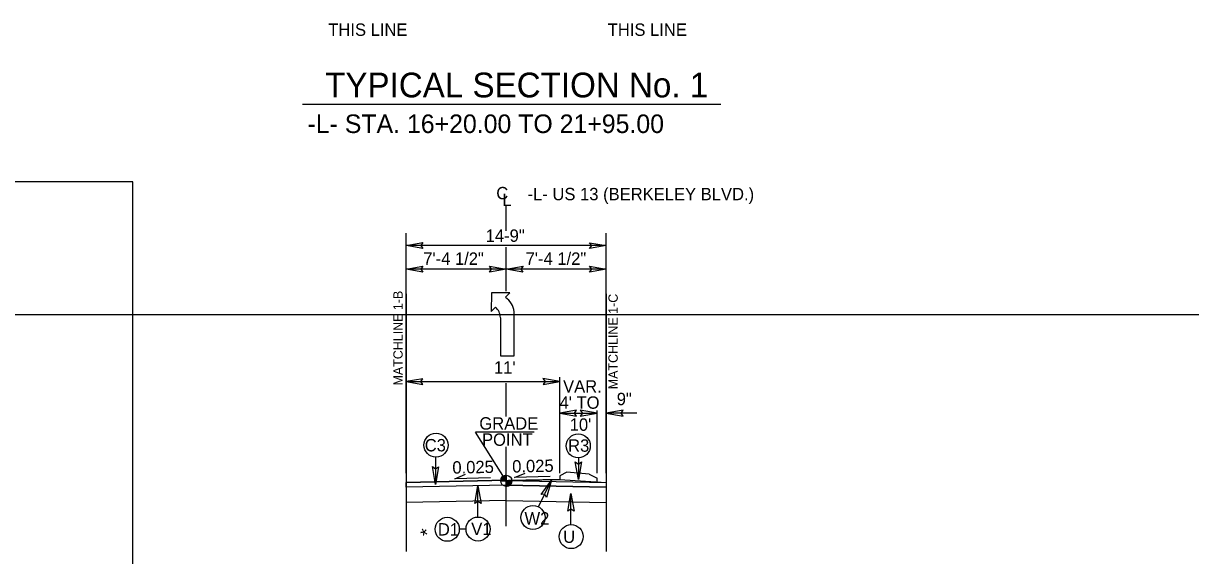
# Model space of a CAD drawing. Extents: x 2320980 to 2456309, y 595047 to 606177.
# Drawn here: x 2455851.6 to 2455976.9, y 597253.7 to 597310.9 of the extents above; entities that cross this region are included whole.
import ezdxf

# ---------------------------------------------------------------- set-up
doc = ezdxf.new("R2010")
doc.units = 0
for name, color, linetype in [('Matchline', 7, 'Continuous'), ('Matchline Text', 7, 'Continuous'), ('Old_Level_1', 7, 'Continuous'), ('Old_Level_11', 7, 'Continuous'), ('Old_Level_2', 7, 'Continuous'), ('Old_Level_20', 7, 'Continuous'), ('Old_Level_21', 7, 'Continuous'), ('Old_Level_3', 7, 'Continuous'), ('Prop Conc 5in Monolithic Keyed In Island', 7, 'Continuous'), ('Prop Dimension Text', 7, 'Continuous'), ('Prop Lane Arrow CELL', 7, 'Continuous'), ('Sheet Cutting Line CELL', 7, 'Continuous'), ('Typical Grade Point Symbol CELL', 7, 'Continuous'), ('Typical ID Circle CELL', 7, 'Continuous'), ('Typical Pavement Slope CELL', 7, 'Continuous'), ('Typical Terminator CELL', 7, 'Continuous')]:
    doc.layers.add(name, color=color, linetype=linetype)

msp = doc.modelspace()

# ---------------------------------------------------------------- linework, layer by layer
at = {"layer": 'Matchline'}
for p, q in [((2455892.69, 597281.82), (2455892.69, 597254.11)), ((2455914.19, 597281.82), (2455914.19, 597254.11))]:
    msp.add_line(p, q, dxfattribs=at)
at = {"layer": 'Old_Level_1'}
for p, q in [((2455906.45, 597266.95), (2455900.16, 597266.95)), ((2455903.44, 597261.72), (2455900.16, 597266.95)), ((2455903.44, 597259.59), (2455892.69, 597259.38)), ((2455903.44, 597259.59), (2455914.19, 597259.38))]:
    msp.add_line(p, q, dxfattribs=at)
at = {"layer": 'Old_Level_11'}
msp.add_lwpolyline([(2455742.1, 597184.08), (2455863.37, 597184.08), (2455863.37, 597293.82), (2455742.1, 597293.82)], close=True, dxfattribs=at)
at = {"layer": 'Old_Level_21'}
for p, q in [((2455892.69, 597262.53), (2455892.69, 597288.32)), ((2455914.19, 597262.53), (2455914.19, 597288.32)), ((2455914.19, 597286.99), (2455892.69, 597286.99)), ((2455903.44, 597284.45), (2455892.69, 597284.45)), ((2455914.19, 597284.45), (2455903.44, 597284.45)), ((2455892.69, 597272.38), (2455909.2, 597272.38)), ((2455909.2, 597262.53), (2455909.2, 597272.85)), ((2455909.2, 597268.99), (2455913.2, 597268.99)), ((2455913.2, 597262.53), (2455913.2, 597269.27)), ((2455917.47, 597268.99), (2455914.19, 597268.99))]:
    msp.add_line(p, q, dxfattribs=at)
at = {"layer": 'Old_Level_3'}
for p, q in [((2455881.58, 597302.17), (2455926.5, 597302.17)), ((2455903.44, 597261.26), (2455892.69, 597261.05)), ((2455903.44, 597261.26), (2455914.19, 597261.05))]:
    msp.add_line(p, q, dxfattribs=at)
at = {"layer": 'Prop Conc 5in Monolithic Keyed In Island'}
for p, q in [((2455909.96, 597262.63), (2455909.2, 597262.25)), ((2455912.34, 597262.42), (2455909.96, 597262.63)), ((2455912.34, 597262.42), (2455913.2, 597261.99)), ((2455909.2, 597262.25), (2455909.2, 597261.86)), ((2455913.2, 597261.57), (2455913.2, 597261.99))]:
    msp.add_line(p, q, dxfattribs=at)
at = {"layer": 'Prop Dimension Text'}
for p, q in [((2455903.44, 597288.57), (2455903.44, 597291.25)), ((2455903.44, 597282.09), (2455903.44, 597286.81)), ((2455903.44, 597268.61), (2455903.44, 597272.2)), ((2455903.44, 597256.84), (2455903.44, 597265.36))]:
    msp.add_line(p, q, dxfattribs=at)
for points in [[(2455901.75, 597262.04), (2455897.92, 597261.94), (2455899.06, 597262.43)], [(2455908.17, 597262.17), (2455904.35, 597262.06), (2455905.48, 597262.55)]]:
    msp.add_lwpolyline(points, dxfattribs=at)
for centre in [(2455895.91, 597265.55), (2455911.18, 597265.47), (2455906.32, 597257.77), (2455897.12, 597256.51), (2455900.42, 597256.54), (2455910.42, 597255.72)]:
    msp.add_circle(centre, 1.29, dxfattribs=at)
at = {"layer": 'Prop Lane Arrow CELL'}
for p, q in [((2455901.85, 597281.92), (2455901.83, 597279.9)), ((2455903.83, 597281.9), (2455901.85, 597281.92)), ((2455903.36, 597281.43), (2455903.83, 597281.9)), ((2455901.83, 597279.9), (2455902.3, 597280.37)), ((2455904.31, 597275.13), (2455904.31, 597279.87)), ((2455902.82, 597279.24), (2455902.82, 597275.13)), ((2455902.82, 597275.13), (2455904.31, 597275.13))]:
    msp.add_line(p, q, dxfattribs=at)
for centre, radius, start, end in [((2455901.98, 597279.52), 2.36, 8.6761, 53.9878), ((2455901.35, 597279.25), 1.47, 360, 49.6582)]:
    msp.add_arc(centre, radius, start, end, dxfattribs=at)
at = {"layer": 'Sheet Cutting Line CELL'}
msp.add_line((2455708.81, 597279.57), (2456045.51, 597279.57), dxfattribs=at)
at = {"layer": 'Typical Grade Point Symbol CELL'}
for p, q in [((2455903.44, 597261.72), (2455903.44, 597262.32)), ((2455902.85, 597261.72), (2455903.44, 597261.72)), ((2455903.45, 597261.13), (2455903.44, 597261.72)), ((2455904.04, 597261.72), (2455903.44, 597261.72)), ((2455903.44, 597261.72), (2455903.45, 597261.13))]:
    msp.add_line(p, q, dxfattribs=at)
for points in [[(2455903.3, 597262.3), (2455903.3, 597261.72)], [(2455903.31, 597262.3), (2455903.31, 597261.72)], [(2455903.32, 597262.3), (2455903.32, 597261.72)], [(2455903.33, 597262.31), (2455903.33, 597261.72)], [(2455903.34, 597262.31), (2455903.34, 597261.72)], [(2455903.36, 597262.31), (2455903.36, 597261.72)], [(2455903.37, 597262.31), (2455903.37, 597261.72)], [(2455903.38, 597262.31), (2455903.38, 597261.72)], [(2455903.39, 597262.31), (2455903.39, 597261.72)], [(2455903.4, 597262.32), (2455903.4, 597261.72)], [(2455903.42, 597262.32), (2455903.42, 597261.72)], [(2455903.43, 597262.32), (2455903.43, 597261.72)], [(2455903.44, 597262.32), (2455903.44, 597262.32), (2455903.44, 597261.72)], [(2455902.86, 597261.81), (2455902.86, 597261.72)], [(2455902.87, 597261.87), (2455902.87, 597261.72)], [(2455902.88, 597261.91), (2455902.88, 597261.72)], [(2455902.89, 597261.94), (2455902.89, 597261.72)], [(2455902.9, 597261.97), (2455902.9, 597261.72)], [(2455902.92, 597261.99), (2455902.92, 597261.72)], [(2455902.93, 597262.01), (2455902.93, 597261.72)], [(2455902.94, 597262.03), (2455902.94, 597261.72)], [(2455902.95, 597262.05), (2455902.95, 597261.72)], [(2455902.96, 597262.07), (2455902.96, 597261.72)], [(2455902.98, 597262.09), (2455902.98, 597261.72)], [(2455902.99, 597262.1), (2455902.99, 597261.72)], [(2455903, 597262.12), (2455903, 597261.72)], [(2455903.01, 597262.13), (2455903.01, 597261.72)], [(2455903.02, 597262.14), (2455903.02, 597261.72)], [(2455903.03, 597262.15), (2455903.03, 597261.72)], [(2455903.05, 597262.16), (2455903.05, 597261.72)], [(2455903.06, 597262.17), (2455903.06, 597261.72)], [(2455903.07, 597262.18), (2455903.07, 597261.72)], [(2455903.08, 597262.19), (2455903.08, 597261.72)], [(2455903.09, 597262.2), (2455903.09, 597261.72)], [(2455903.11, 597262.21), (2455903.11, 597261.72)], [(2455903.12, 597262.22), (2455903.12, 597261.72)], [(2455903.13, 597262.23), (2455903.13, 597261.72)], [(2455903.14, 597262.23), (2455903.14, 597261.72)], [(2455903.15, 597262.24), (2455903.15, 597261.72)], [(2455903.17, 597262.25), (2455903.17, 597261.72)], [(2455903.18, 597262.25), (2455903.18, 597261.72)], [(2455903.19, 597262.26), (2455903.19, 597261.72)], [(2455903.2, 597262.26), (2455903.2, 597261.72)], [(2455903.21, 597262.27), (2455903.21, 597261.72)], [(2455903.23, 597262.27), (2455903.23, 597261.72)], [(2455903.24, 597262.28), (2455903.24, 597261.72)], [(2455903.25, 597262.28), (2455903.25, 597261.72)], [(2455903.26, 597262.29), (2455903.26, 597261.72)], [(2455903.27, 597262.29), (2455903.27, 597261.72)], [(2455903.28, 597262.29), (2455903.28, 597261.72)], [(2455903.45, 597261.72), (2455903.45, 597261.13), (2455903.45, 597261.13)], [(2455903.47, 597261.72), (2455903.47, 597261.13)], [(2455903.48, 597261.72), (2455903.48, 597261.13)], [(2455903.49, 597261.72), (2455903.49, 597261.13)], [(2455903.5, 597261.72), (2455903.5, 597261.13)], [(2455903.51, 597261.72), (2455903.51, 597261.13)], [(2455903.53, 597261.72), (2455903.53, 597261.13)], [(2455903.54, 597261.72), (2455903.54, 597261.13)], [(2455903.55, 597261.72), (2455903.55, 597261.14)], [(2455903.56, 597261.72), (2455903.56, 597261.14)], [(2455903.57, 597261.72), (2455903.57, 597261.14)], [(2455903.58, 597261.72), (2455903.58, 597261.14)], [(2455903.6, 597261.72), (2455903.6, 597261.15)], [(2455903.61, 597261.72), (2455903.61, 597261.15)], [(2455903.62, 597261.72), (2455903.62, 597261.15)], [(2455903.63, 597261.72), (2455903.63, 597261.16)], [(2455903.64, 597261.72), (2455903.64, 597261.16)], [(2455903.66, 597261.72), (2455903.66, 597261.16)], [(2455903.67, 597261.72), (2455903.67, 597261.17)], [(2455903.68, 597261.72), (2455903.68, 597261.17)], [(2455903.69, 597261.72), (2455903.69, 597261.18)], [(2455903.7, 597261.72), (2455903.7, 597261.19)], [(2455903.72, 597261.72), (2455903.72, 597261.19)], [(2455903.73, 597261.72), (2455903.73, 597261.2)], [(2455903.74, 597261.72), (2455903.74, 597261.2)], [(2455903.75, 597261.72), (2455903.75, 597261.21)], [(2455903.76, 597261.72), (2455903.76, 597261.22)], [(2455903.78, 597261.72), (2455903.78, 597261.23)], [(2455903.79, 597261.72), (2455903.79, 597261.23)], [(2455903.8, 597261.72), (2455903.8, 597261.24)], [(2455903.81, 597261.72), (2455903.81, 597261.25)], [(2455903.82, 597261.72), (2455903.82, 597261.26)], [(2455903.83, 597261.72), (2455903.83, 597261.27)], [(2455903.85, 597261.72), (2455903.85, 597261.28)], [(2455903.86, 597261.72), (2455903.86, 597261.29)], [(2455903.87, 597261.72), (2455903.87, 597261.3)], [(2455903.88, 597261.72), (2455903.88, 597261.32)], [(2455903.89, 597261.72), (2455903.89, 597261.33)], [(2455903.91, 597261.72), (2455903.91, 597261.35)], [(2455903.92, 597261.72), (2455903.92, 597261.36)], [(2455903.93, 597261.72), (2455903.93, 597261.38)], [(2455903.94, 597261.72), (2455903.94, 597261.39)], [(2455903.95, 597261.72), (2455903.95, 597261.41)], [(2455903.97, 597261.72), (2455903.97, 597261.43)], [(2455903.98, 597261.72), (2455903.98, 597261.46)], [(2455903.99, 597261.72), (2455903.99, 597261.48)], [(2455904, 597261.72), (2455904, 597261.51)], [(2455904.01, 597261.72), (2455904.01, 597261.54)], [(2455904.03, 597261.72), (2455904.03, 597261.59)], [(2455904.04, 597261.72), (2455904.04, 597261.66)]]:
    msp.add_lwpolyline(points, dxfattribs=at)
msp.add_circle((2455903.45, 597261.72), 0.595, dxfattribs=at)
for start, end in [(90.0095, 180.0095), (270.0095, 0.0095)]:
    msp.add_arc((2455903.45, 597261.72), 0.595, start, end, dxfattribs=at)
at = {"layer": 'Typical ID Circle CELL'}
for p, q in [((2455895.86, 597264.27), (2455895.86, 597261.33)), ((2455911.2, 597264.18), (2455911.2, 597261.85)), ((2455900.4, 597257.84), (2455900.4, 597261.18)), ((2455906.9, 597258.93), (2455908.32, 597261.79)), ((2455910.39, 597257.01), (2455910.39, 597260.35))]:
    msp.add_line(p, q, dxfattribs=at)
at = {"layer": 'Typical Pavement Slope CELL'}
for p, q in [((2455909.2, 597261.86), (2455892.69, 597261.53)), ((2455903.44, 597261.77), (2455892.69, 597261.53)), ((2455892.69, 597261.53), (2455903.44, 597261.77)), ((2455892.69, 597261.05), (2455892.69, 597261.53)), ((2455903.44, 597261.26), (2455892.69, 597261.05)), ((2455903.44, 597261.77), (2455903.44, 597261.26)), ((2455903.44, 597261.75), (2455914.19, 597261.53)), ((2455903.44, 597261.26), (2455903.44, 597261.75)), ((2455914.19, 597261.05), (2455903.44, 597261.26)), ((2455914.19, 597261.53), (2455914.19, 597261.05)), ((2455899.13, 597256.54), (2455898.44, 597256.54))]:
    msp.add_line(p, q, dxfattribs=at)
msp.add_lwpolyline([(2455903.44, 597261.75), (2455909.2, 597261.86), (2455914.19, 597261.53)], dxfattribs=at)
at = {"layer": 'Typical Terminator CELL'}
for points in [[(2455894.49, 597286.68), (2455892.69, 597286.99), (2455894.5, 597287.31), (2455894.27, 597286.99)], [(2455912.4, 597287.3), (2455914.19, 597286.99), (2455912.39, 597286.67), (2455912.62, 597286.99)], [(2455894.49, 597284.14), (2455892.69, 597284.45), (2455894.5, 597284.77), (2455894.27, 597284.45)], [(2455901.65, 597284.76), (2455903.44, 597284.45), (2455901.64, 597284.13), (2455901.87, 597284.45)], [(2455905.24, 597284.14), (2455903.44, 597284.45), (2455905.25, 597284.77), (2455905.02, 597284.45)], [(2455912.4, 597284.76), (2455914.19, 597284.45), (2455912.39, 597284.13), (2455912.62, 597284.45)], [(2455894.49, 597272.69), (2455892.69, 597272.38), (2455894.5, 597272.06), (2455894.27, 597272.38)], [(2455907.4, 597272.07), (2455909.2, 597272.38), (2455907.39, 597272.7), (2455907.62, 597272.38)], [(2455910.99, 597269.29), (2455909.2, 597268.99), (2455911, 597268.67), (2455910.77, 597268.99)], [(2455911.4, 597268.68), (2455913.2, 597268.99), (2455911.39, 597269.3), (2455911.62, 597268.99)], [(2455915.99, 597269.29), (2455914.19, 597268.99), (2455916, 597268.67), (2455915.77, 597268.99)], [(2455911.52, 597263.74), (2455911.2, 597261.85), (2455910.86, 597263.75), (2455911.2, 597263.51)], [(2455896.18, 597263.23), (2455895.86, 597261.33), (2455895.52, 597263.24), (2455895.86, 597263)], [(2455900.07, 597259.28), (2455900.4, 597261.18), (2455900.74, 597259.27), (2455900.4, 597259.51)], [(2455907.18, 597260.24), (2455908.32, 597261.79), (2455907.77, 597259.94), (2455907.58, 597260.3)], [(2455910.07, 597258.46), (2455910.39, 597260.35), (2455910.73, 597258.45), (2455910.39, 597258.69)]]:
    msp.add_lwpolyline(points, close=True, dxfattribs=at)

# ---------------------------------------------------------------- texts
at = {"layer": 'Matchline Text'}
for s, p in [('MATCHLINE 1-B', (2455892.33, 597271.96)), ('MATCHLINE 1-C', (2455915.42, 597271.56))]:
    msp.add_text(s, height=1, rotation=90, dxfattribs=at).set_placement(p)
at = {"layer": 'Old_Level_1'}
for s, p in [('GRADE', (2455900.56, 597267.22)), ('POINT', (2455900.85, 597265.48))]:
    msp.add_text(s, height=1.33, dxfattribs=at).set_placement(p)
at = {"layer": 'Old_Level_2'}
for s, height, p in [('TYPICAL SECTION No. 1', 2.66, (2455884.01, 597302.91)), ('-L- STA. 16+20.00 TO 21+95.00', 1.995, (2455882.12, 597299.08))]:
    msp.add_text(s, height=height, dxfattribs=at).set_placement(p)
at = {"layer": 'Old_Level_20'}
for s, p in [('C3', (2455894.7, 597264.88)), ('R3', (2455910.09, 597264.84)), ('W2', (2455905.41, 597257.02)), ('D1', (2455896.11, 597255.84)), ('V1', (2455899.69, 597255.88)), ('U', (2455909.56, 597255.05))]:
    msp.add_text(s, height=1.33, dxfattribs=at).set_placement(p)
at = {"layer": 'Old_Level_21'}
for s, p in [('THIS LINE', (2455884.35, 597309.52)), ('THIS LINE', (2455914.34, 597309.52)), ('-L- US 13 (BERKELEY BLVD.)', (2455905.74, 597291.86)), ('14-9"', (2455901.24, 597287.39)), ('7\'-4 1/2"', (2455894.54, 597284.92)), ('7\'-4 1/2"', (2455905.53, 597284.92)), ("11' ", (2455902.13, 597273.23)), ('VAR.', (2455909.55, 597271.2)), ('9"', (2455915.31, 597269.84)), ("4' TO", (2455909.17, 597269.46)), ("10'", (2455910.26, 597267.09))]:
    msp.add_text(s, height=1.33, dxfattribs=at).set_placement(p)
for s, rotation, p in [('C', 0.0002, (2455902.38, 597291.96)), ('L', 0.0002, (2455903.04, 597291.25)), ('0.025', 1.1456, (2455897.68, 597262.48)), ('0.025', 1.1456, (2455904.1, 597262.6))]:
    msp.add_text(s, height=1.33, rotation=rotation, dxfattribs=at).set_placement(p)
at = {"layer": 'Typical Pavement Slope CELL'}
msp.add_text('*', height=1.5, rotation=26.5659, dxfattribs=at).set_placement((2455894.75, 597255.04))

doc.saveas('drawing.dxf')
